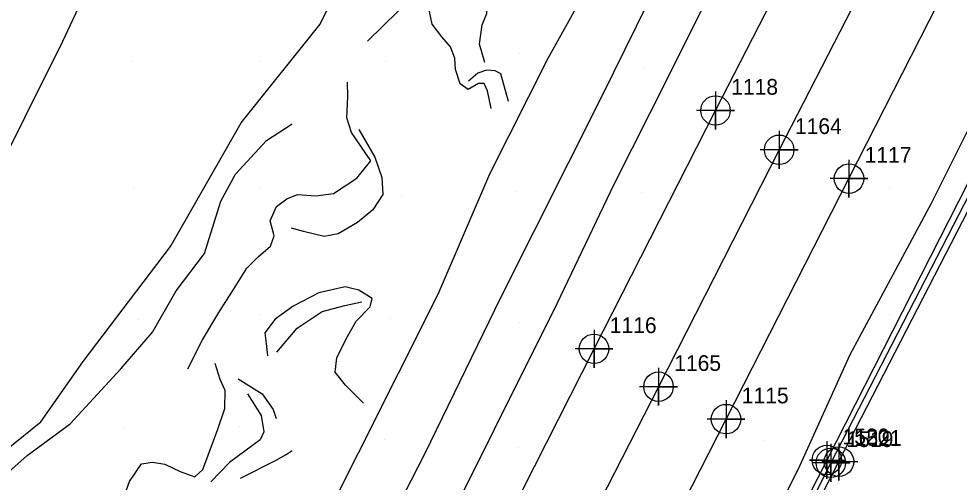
# Model space of a CAD drawing. Extents: x 2062781 to 2066835, y 358981 to 366501.
# Drawn here: x 2063836.9 to 2063986.2, y 361188.7 to 361262.2 of the extents above; entities that cross this region are included whole.
import ezdxf

# ---------------------------------------------------------------- set-up
doc = ezdxf.new("R2010")
doc.units = 0
for name, color, linetype in [('Exist DTM Breakline', 7, 'Continuous'), ('Exist DTM Breakline Cogo Number', 7, 'Continuous'), ('Exist DTM Breakline Cogo Point CELL', 7, 'Continuous'), ('Exist DTM Crownline', 7, 'Continuous'), ('Exist DTM Crownline Cogo Number', 7, 'Continuous'), ('Exist DTM Crownline Cogo Point CELL', 7, 'Continuous'), ('Exist Roads Curbs', 7, 'Continuous'), ('Exist Roads Curbs Cogo Number', 7, 'Continuous'), ('Exist Roads Curbs Cogo Point CELL', 7, 'Continuous'), ('Exist Roads EOP', 7, 'Continuous'), ('Exist Roads EOP Cogo Number', 7, 'Continuous'), ('Exist Roads EOP Cogo Point CELL', 7, 'Continuous'), ('PH Exist DTM Breakline', 7, 'Continuous'), ('PH Exist DTM Point', 7, 'Continuous')]:
    doc.layers.add(name, color=color, linetype=linetype)

msp = doc.modelspace()

# ---------------------------------------------------------------- linework, layer by layer
at = {"layer": 'Exist DTM Breakline'}
msp.add_lwpolyline([(2064057.56, 361350.08), (2064041.78, 361331.46), (2064030.47, 361314.75), (2064022.01, 361300.66), (2063997.63, 361253.31), (2063965.85, 361191.78), (2063927.22, 361115.25), (2063891.78, 361046.28), (2063870.34, 361004.8)], dxfattribs=at)
at = {"layer": 'Exist DTM Breakline Cogo Point CELL'}
msp.add_lwpolyline([(2063965.85, 361194.78), (2063965.85, 361188.78), (2063965.85, 361191.78), (2063968.85, 361191.78), (2063962.85, 361191.78)], dxfattribs=at)
msp.add_lwpolyline([(2063965.85, 361194.78), (2063965.85, 361188.78), (2063965.85, 361191.78), (2063968.85, 361191.78), (2063962.85, 361191.78)], dxfattribs=at)
msp.add_lwpolyline([(2063965.85, 361194.78), (2063965.85, 361188.78), (2063965.85, 361191.78), (2063968.85, 361191.78), (2063962.85, 361191.78)], dxfattribs=at)
msp.add_circle((2063965.85, 361191.78), 2.34, dxfattribs=at)
msp.add_circle((2063965.85, 361191.78), 2.34, dxfattribs=at)
msp.add_circle((2063965.85, 361191.78), 2.34, dxfattribs=at)
at = {"layer": 'Exist DTM Crownline'}
msp.add_lwpolyline([(2064265.44, 361845.69), (2064239.97, 361795.64), (2064213.32, 361743.86), (2064188.56, 361695.08), (2064163.47, 361645.6), (2064134.87, 361589.21), (2064123.65, 361567.03), (2064102.77, 361525.75), (2064081.5, 361483.76), (2064060.49, 361443.22), (2064039.79, 361402.12), (2064017.95, 361359.29), (2063998.02, 361320.11), (2063977.86, 361280.75), (2063957.66, 361241.43), (2063938.49, 361203.85), (2063917.61, 361163.02), (2063896.2, 361120.91), (2063873.97, 361077.23), (2063852.93, 361035.55), (2063832.77, 360995.69), (2063813.38, 360956.99), (2063791.84, 360915.2), (2063771.3, 360874.47)], dxfattribs=at)
at = {"layer": 'Exist DTM Crownline Cogo Point CELL'}
for points in [[(2063957.66, 361244.43), (2063957.66, 361238.43), (2063957.66, 361241.43), (2063960.66, 361241.43), (2063954.66, 361241.43)], [(2063957.66, 361244.43), (2063957.66, 361238.43), (2063957.66, 361241.43), (2063960.66, 361241.43), (2063954.66, 361241.43)], [(2063957.66, 361244.43), (2063957.66, 361238.43), (2063957.66, 361241.43), (2063960.66, 361241.43), (2063954.66, 361241.43)], [(2063938.49, 361206.85), (2063938.49, 361200.85), (2063938.49, 361203.85), (2063941.49, 361203.85), (2063935.49, 361203.85)], [(2063938.49, 361206.85), (2063938.49, 361200.85), (2063938.49, 361203.85), (2063941.49, 361203.85), (2063935.49, 361203.85)], [(2063938.49, 361206.85), (2063938.49, 361200.85), (2063938.49, 361203.85), (2063941.49, 361203.85), (2063935.49, 361203.85)]]:
    msp.add_lwpolyline(points, dxfattribs=at)
for centre in [(2063957.66, 361241.43), (2063957.66, 361241.43), (2063957.66, 361241.43), (2063938.49, 361203.85), (2063938.49, 361203.85), (2063938.49, 361203.85)]:
    msp.add_circle(centre, 2.34, dxfattribs=at)
at = {"layer": 'Exist Roads Curbs'}
for points in [[(2064056.86, 361351.14), (2064040.98, 361332.19), (2064029.8, 361315.76), (2064021.05, 361301.02), (2063996.57, 361253.68), (2063965.22, 361192.21), (2063926.31, 361115.84), (2063891.26, 361046.35), (2063869.46, 361005.39)], [(2063871.01, 361004.4), (2063892.03, 361045.01), (2063927.85, 361114.94), (2063967.15, 361191.97), (2063998.41, 361252.65), (2064022.95, 361300.07), (2064031.32, 361314), (2064042.62, 361330.84), (2064058.37, 361349.48)]]:
    msp.add_lwpolyline(points, dxfattribs=at)
at = {"layer": 'Exist Roads Curbs Cogo Point CELL'}
for points in [[(2063965.22, 361195.21), (2063965.22, 361189.21), (2063965.22, 361192.21), (2063962.49, 361192.21), (2063968.22, 361192.21)], [(2063965.22, 361195.21), (2063965.22, 361189.21), (2063965.22, 361192.21), (2063962.49, 361192.21), (2063968.22, 361192.21)], [(2063965.22, 361195.21), (2063965.22, 361189.21), (2063965.22, 361192.21), (2063962.49, 361192.21), (2063968.22, 361192.21)], [(2063967.15, 361194.97), (2063967.15, 361188.97), (2063967.15, 361191.97), (2063964.42, 361191.97), (2063970.15, 361191.97)], [(2063967.15, 361194.97), (2063967.15, 361188.97), (2063967.15, 361191.97), (2063964.42, 361191.97), (2063970.15, 361191.97)], [(2063967.15, 361194.97), (2063967.15, 361188.97), (2063967.15, 361191.97), (2063964.42, 361191.97), (2063970.15, 361191.97)]]:
    msp.add_lwpolyline(points, dxfattribs=at)
for centre in [(2063965.22, 361192.21), (2063965.22, 361192.21), (2063965.22, 361192.21), (2063967.15, 361191.97), (2063967.15, 361191.97), (2063967.15, 361191.97)]:
    msp.add_circle(centre, 2.34, dxfattribs=at)
at = {"layer": 'Exist Roads EOP'}
for points in [[(2063761.09, 360880.78), (2063780.86, 360919.69), (2063802.57, 360962.16), (2063822.37, 361000.99), (2063842.44, 361040.8), (2063863.07, 361081.48), (2063885.45, 361125.76), (2063907.42, 361168.78), (2063928.26, 361209.85), (2063947.54, 361247.66), (2063967.28, 361286.12)], [(2063782.17, 360869.73), (2063802.66, 360909.81), (2063823.78, 360951.78), (2063843.44, 360989.98), (2063863.87, 361031.02), (2063884.87, 361072.17), (2063907.05, 361115.85), (2063928.7, 361158.45), (2063949.22, 361198.71), (2063968.74, 361236.86), (2063988.59, 361275.84)]]:
    msp.add_lwpolyline(points, dxfattribs=at)
at = {"layer": 'Exist Roads EOP Cogo Point CELL'}
for points in [[(2063947.54, 361250.66), (2063947.54, 361244.66), (2063947.54, 361247.66), (2063950.54, 361247.66), (2063944.54, 361247.66)], [(2063947.54, 361250.66), (2063947.54, 361244.66), (2063947.54, 361247.66), (2063950.54, 361247.66), (2063944.54, 361247.66)], [(2063947.54, 361250.66), (2063947.54, 361244.66), (2063947.54, 361247.66), (2063950.54, 361247.66), (2063944.54, 361247.66)], [(2063968.74, 361239.86), (2063968.74, 361233.86), (2063968.74, 361236.86), (2063971.74, 361236.86), (2063965.74, 361236.86)], [(2063968.74, 361239.86), (2063968.74, 361233.86), (2063968.74, 361236.86), (2063971.74, 361236.86), (2063965.74, 361236.86)], [(2063968.74, 361239.86), (2063968.74, 361233.86), (2063968.74, 361236.86), (2063971.74, 361236.86), (2063965.74, 361236.86)], [(2063928.26, 361212.85), (2063928.26, 361206.85), (2063928.26, 361209.85), (2063931.26, 361209.85), (2063925.26, 361209.85)], [(2063928.26, 361212.85), (2063928.26, 361206.85), (2063928.26, 361209.85), (2063931.26, 361209.85), (2063925.26, 361209.85)], [(2063928.26, 361212.85), (2063928.26, 361206.85), (2063928.26, 361209.85), (2063931.26, 361209.85), (2063925.26, 361209.85)], [(2063949.22, 361201.71), (2063949.22, 361195.71), (2063949.22, 361198.71), (2063952.22, 361198.71), (2063946.22, 361198.71)], [(2063949.22, 361201.71), (2063949.22, 361195.71), (2063949.22, 361198.71), (2063952.22, 361198.71), (2063946.22, 361198.71)], [(2063949.22, 361201.71), (2063949.22, 361195.71), (2063949.22, 361198.71), (2063952.22, 361198.71), (2063946.22, 361198.71)]]:
    msp.add_lwpolyline(points, dxfattribs=at)
for centre in [(2063947.54, 361247.66), (2063947.54, 361247.66), (2063947.54, 361247.66), (2063968.74, 361236.86), (2063968.74, 361236.86), (2063968.74, 361236.86), (2063928.26, 361209.85), (2063928.26, 361209.85), (2063928.26, 361209.85), (2063949.22, 361198.71), (2063949.22, 361198.71), (2063949.22, 361198.71)]:
    msp.add_circle(centre, 2.34, dxfattribs=at)
at = {"layer": 'PH Exist DTM Breakline'}
for points in [[(2063858.95, 361290.73), (2063843.86, 361258.59), (2063831.82, 361234.6)], [(2063718.5, 360954.54), (2063728.34, 360973.91), (2063735.41, 360989.64), (2063742.75, 361008.19), (2063748, 361018.88), (2063751.98, 361037.23), (2063757.32, 361047.87), (2063763.23, 361061.35), (2063767.71, 361070.27), (2063771.3, 361075.1), (2063780.23, 361091.64), (2063794.39, 361118.1), (2063804.95, 361140.89), (2063810.7, 361155.54), (2063811.69, 361163.66), (2063817.21, 361173.72), (2063823.27, 361182.73), (2063830.7, 361190.48), (2063840.43, 361198.29), (2063847.16, 361207.84), (2063860.99, 361226.1), (2063872.21, 361245.72), (2063884.76, 361261.36), (2063897.47, 361287.1)], [(2063910.92, 361255.28), (2063910.09, 361258.19), (2063910.47, 361261.23), (2063911.24, 361263.06), (2063911.27, 361265.57), (2063912.25, 361267.57), (2063914.98, 361270.68), (2063916.84, 361273.92), (2063917.45, 361276.85), (2063917.03, 361280.29), (2063914.03, 361280.8), (2063910.18, 361281.03), (2063908.36, 361281.87), (2063906.75, 361280.34), (2063905.89, 361278.02), (2063906.26, 361276.38), (2063907.09, 361275.43), (2063908.09, 361274.7), (2063909.08, 361274.13), (2063909.57, 361272.91)], [(2063776.97, 360931.53), (2063786.31, 360949.96), (2063796.45, 360970.24), (2063808.51, 360993.12), (2063819.12, 361014.33), (2063831.1, 361035.97), (2063840.78, 361055.58), (2063850.48, 361074.91), (2063860.06, 361094), (2063872.29, 361118.37), (2063882.18, 361138.07), (2063892.59, 361158.8), (2063902.95, 361178.15), (2063912.46, 361197.11), (2063922.39, 361217.06), (2063931.47, 361235.97), (2063939.95, 361252.86), (2063951.79, 361276.55)], [(2063892.31, 361258.68), (2063897.14, 361263.44), (2063901.78, 361269.62), (2063904.15, 361273.32), (2063905.45, 361275.9)], [(2064001.07, 361274.07), (2063992.61, 361254.48), (2063986.72, 361242.76), (2063981.77, 361232.89), (2063968.86, 361208.92), (2063960.66, 361190.77), (2063951.19, 361172.03), (2063947.31, 361164.29), (2063938.42, 361146.57), (2063930.81, 361131.41), (2063919.44, 361110.17), (2063906.11, 361087.07), (2063894.15, 361063.25), (2063883.54, 361039.15), (2063873.4, 361018.96), (2063861.67, 360994.23), (2063854.16, 360980.32), (2063846.84, 360965.25)], [(2063904.09, 361259.32), (2063902.57, 361261.38), (2063901.89, 361264.62), (2063902.7, 361267.06), (2063904.11, 361269.46), (2063905.99, 361272.29), (2063908.39, 361272.71)], [(2063940.31, 361271.89), (2063929.57, 361250.03), (2063913.38, 361217.97), (2063901.36, 361193.15), (2063883.16, 361157.8), (2063873.69, 361140.09), (2063862.48, 361116.85), (2063850.2, 361092.63), (2063843.69, 361079.66), (2063835.08, 361061.43), (2063825.06, 361041.44), (2063810.6, 361012.44), (2063797.39, 360986.7), (2063784.2, 360962.66), (2063769.13, 360934.13)], [(2063927.87, 361268.4), (2063920.91, 361255.93), (2063911.68, 361237.56), (2063903.44, 361218.5), (2063890.79, 361193.3), (2063879.01, 361169.84), (2063863.75, 361139.42), (2063856.71, 361125.9), (2063844, 361100.58), (2063827.45, 361067.61), (2063813.7, 361040.21), (2063801.2, 361015.31), (2063788.42, 360989.38), (2063775.98, 360964.6), (2063761.4, 360935.63)], [(2063911.94, 361247.99), (2063911.36, 361250.78), (2063910.8, 361251.95), (2063909.92, 361251.93), (2063908.27, 361250.98), (2063907.02, 361251.89), (2063906.25, 361254.16), (2063906.17, 361255.96), (2063905.49, 361257.75), (2063904.09, 361259.32)], [(2063914.69, 361249.1), (2063913.47, 361253.47), (2063912.54, 361253.93), (2063911.19, 361254.05), (2063909.78, 361253.58), (2063908.33, 361252.3)], [(2063892.81, 361239.68), (2063889.76, 361244.19), (2063888.98, 361246.49), (2063889.18, 361249.83), (2063889.09, 361252.14)], [(2063817.65, 361128.03), (2063815.94, 361137.53), (2063816.43, 361142.81), (2063818.33, 361148.58), (2063820.24, 361155.85), (2063824.46, 361163.61), (2063826.86, 361167.81), (2063827.05, 361175.39), (2063827.21, 361180.42), (2063829.54, 361184.4), (2063832.92, 361188.23), (2063838.22, 361192.92), (2063845.07, 361197.96), (2063853.1, 361206.67), (2063858.14, 361212.49), (2063861.9, 361219.08), (2063866.39, 361224.96), (2063868.99, 361233.29), (2063871.34, 361237.55), (2063876.23, 361242.91), (2063880.3, 361245.56)], [(2063890.91, 361244.67), (2063893.47, 361240.25), (2063894.54, 361237.04), (2063894.74, 361234.34), (2063893.14, 361231.91), (2063890.7, 361229.9), (2063887.63, 361228.09), (2063885.42, 361227.69), (2063882.11, 361228.46), (2063880.23, 361228.97)], [(2063863.75, 361206.67), (2063866.1, 361211.26), (2063868.69, 361215.61), (2063871.01, 361219.26), (2063873.13, 361222.63), (2063874.91, 361224.46), (2063876.86, 361226.15), (2063877.46, 361227.76), (2063876.85, 361230.18), (2063877.85, 361232.43), (2063879.45, 361233.64), (2063881.19, 361234.36), (2063884.06, 361234.12), (2063886.91, 361234.52), (2063890.61, 361236.91), (2063892.81, 361239.68)], [(2063888.75, 361219.67), (2063884.57, 361218.73), (2063880.5, 361216.65), (2063877.62, 361214.56), (2063875.96, 361212.42), (2063876.2, 361210.72), (2063876.43, 361208.74)], [(2063891.64, 361201.26), (2063888.77, 361204.08), (2063887.13, 361206.17), (2063887.42, 361208.42), (2063888.92, 361211.46), (2063890.51, 361214.23), (2063892.7, 361216.51), (2063893.04, 361217.84), (2063890.89, 361219.15), (2063889.59, 361219.5), (2063888.75, 361219.67)], [(2063877.88, 361209.34), (2063881.13, 361213.13), (2063885.1, 361215.77), (2063888.71, 361216.73)], [(2063888.71, 361216.73), (2063891.39, 361217.3)], [(2063836.08, 361140.03), (2063839.03, 361144.24), (2063840.76, 361146.87), (2063842, 361152.25), (2063843.33, 361158.48), (2063844.19, 361163.7), (2063844.69, 361169.05), (2063845.3, 361174.69), (2063846.75, 361178.24), (2063849.33, 361181.66), (2063851.71, 361183.04), (2063853.3, 361185.44), (2063854.51, 361188.83), (2063856.41, 361191.59), (2063858.13, 361191.88), (2063860.11, 361191.57), (2063862.56, 361190.41), (2063864.85, 361189.55), (2063866.15, 361190.72), (2063868.52, 361197.12), (2063869.64, 361200.4), (2063869.7, 361203.27), (2063868.87, 361205.01), (2063868.07, 361207.53)], [(2063871.76, 361205.09), (2063875.57, 361202.74), (2063877.33, 361200.21), (2063877.78, 361198.78)], [(2063873.21, 361202.7), (2063875.38, 361199.27), (2063875.8, 361196.7), (2063875.25, 361195.42), (2063870.39, 361191.85), (2063867.4, 361188.74)], [(2063872.13, 361189.35), (2063877.79, 361192.21), (2063879.39, 361193.11), (2063880.31, 361193.72)]]:
    msp.add_lwpolyline(points, dxfattribs=at)
at = {"layer": 'PH Exist DTM Point'}
for p, q in [((2063916.43, 361256.68), (2063916.43, 361256.68)), ((2063855.02, 361255.42), (2063855.02, 361255.42)), ((2063875.13, 361255.38), (2063875.13, 361255.38)), ((2063895.13, 361255.38), (2063895.13, 361255.38)), ((2063936.33, 361254.45), (2063936.33, 361254.45)), ((2063855.06, 361235.4), (2063855.06, 361235.4)), ((2063875.13, 361235.38), (2063875.13, 361235.38)), ((2063915.76, 361234.86), (2063915.76, 361234.86)), ((2063935.72, 361234.7), (2063935.72, 361234.7)), ((2063975.13, 361235.38), (2063975.13, 361235.38)), ((2063897.65, 361233.97), (2063897.65, 361233.97)), ((2063875.13, 361215.38), (2063875.13, 361215.38)), ((2063975.13, 361215.38), (2063975.13, 361215.38)), ((2063855.9, 361214.43), (2063855.9, 361214.43)), ((2063895.99, 361214.72), (2063895.99, 361214.72)), ((2063916.35, 361213.97), (2063916.35, 361213.97)), ((2063871.95, 361197.6), (2063871.95, 361197.6)), ((2063853.75, 361197.25), (2063853.75, 361197.25)), ((2063895.04, 361195.51), (2063895.04, 361195.51)), ((2063955.13, 361195.38), (2063955.13, 361195.38)), ((2063975.14, 361195.41), (2063975.14, 361195.41)), ((2063916.34, 361194.21), (2063916.34, 361194.21))]:
    msp.add_line(p, q, dxfattribs=at)

# ---------------------------------------------------------------- texts
at = {"layer": 'Exist DTM Breakline Cogo Number'}
msp.add_text('1519', height=2.5, dxfattribs=at).set_placement((2063968.35, 361194.28))
msp.add_text('1519', height=2.5, dxfattribs=at).set_placement((2063968.35, 361194.28))
msp.add_text('1519', height=2.5, dxfattribs=at).set_placement((2063968.35, 361194.28))
at = {"layer": 'Exist DTM Crownline Cogo Number'}
for s, p in [('1164', (2063960.16, 361243.93)), ('1164', (2063960.16, 361243.93)), ('1164', (2063960.16, 361243.93)), ('1165', (2063940.99, 361206.35)), ('1165', (2063940.99, 361206.35)), ('1165', (2063940.99, 361206.35))]:
    msp.add_text(s, height=2.5, dxfattribs=at).set_placement(p)
at = {"layer": 'Exist Roads Curbs Cogo Number'}
for s, p in [('1520', (2063967.72, 361194.71)), ('1520', (2063967.72, 361194.71)), ('1520', (2063967.72, 361194.71)), ('1521', (2063969.65, 361194.47)), ('1521', (2063969.65, 361194.47)), ('1521', (2063969.65, 361194.47))]:
    msp.add_text(s, height=2.5, dxfattribs=at).set_placement(p)
at = {"layer": 'Exist Roads EOP Cogo Number'}
for s, p in [('1118', (2063950.04, 361250.16)), ('1118', (2063950.04, 361250.16)), ('1118', (2063950.04, 361250.16)), ('1117', (2063971.24, 361239.36)), ('1117', (2063971.24, 361239.36)), ('1117', (2063971.24, 361239.36)), ('1116', (2063930.76, 361212.35)), ('1116', (2063930.76, 361212.35)), ('1116', (2063930.76, 361212.35)), ('1115', (2063951.72, 361201.21)), ('1115', (2063951.72, 361201.21)), ('1115', (2063951.72, 361201.21))]:
    msp.add_text(s, height=2.5, dxfattribs=at).set_placement(p)

doc.saveas('drawing.dxf')
